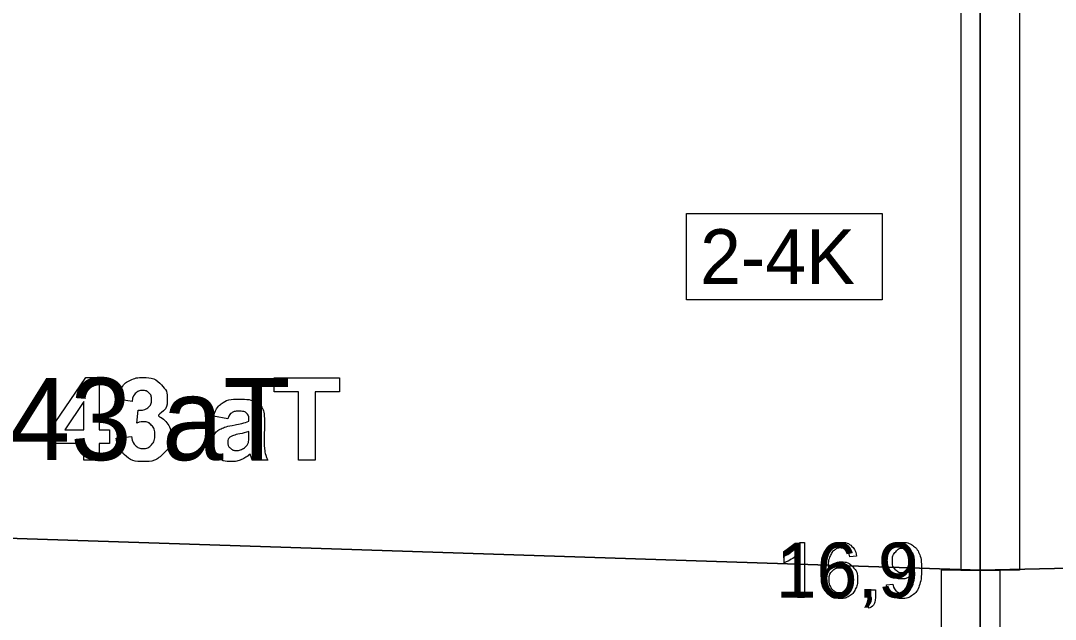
# Model space of a CAD drawing. Extents: x 544674 to 552202, y 6585829 to 6588119.
# Drawn here: x 551357.6 to 551463.3, y 6587630.3 to 6587691.5 of the extents above; entities that cross this region are included whole.
import ezdxf

# ---------------------------------------------------------------- set-up
doc = ezdxf.new("R2010")
doc.units = 0
for name, color, linetype in [('Default', 7, 'Continuous'), ('GEOLPUNKT', 7, 'Continuous'), ('Plokid', 7, 'Continuous'), ('Proovid', 7, 'Continuous'), ('Täide', 7, 'Continuous')]:
    doc.layers.add(name, color=color, linetype=linetype)

msp = doc.modelspace()

# ---------------------------------------------------------------- linework, layer by layer
at = {"layer": 'Default'}
msp.add_lwpolyline([(551032.87, 6587649.29), (551105.76, 6587646.86), (551455.6, 6587635.36), (551455.6, 6587635.36), (551669.27, 6587640.17), (551792.36, 6587642.86), (551882.59, 6587644.84)], dxfattribs=at)
at = {"layer": 'GEOLPUNKT'}
msp.add_line((551455.6, 6587804.36), (551455.6, 6587593.36), dxfattribs=at)
at = {"layer": 'Plokid'}
for points in [[(551364.09, 6587646.59), (551364.09, 6587648.28), (551360.65, 6587648.28), (551360.65, 6587649.68), (551364.3, 6587655.02), (551365.65, 6587655.02), (551365.65, 6587649.68), (551366.69, 6587649.68), (551366.69, 6587648.28), (551365.65, 6587648.28), (551365.65, 6587646.59), (551364.09, 6587646.59)], [(551386.01, 6587646.59), (551386.01, 6587653.56), (551383.52, 6587653.56), (551383.52, 6587654.99), (551390.19, 6587654.99), (551390.19, 6587653.56), (551387.71, 6587653.56), (551387.71, 6587646.59), (551386.01, 6587646.59)], [(551369.01, 6587652.57), (551367.52, 6587652.82)], [(551364.09, 6587649.68), (551364.09, 6587652.56), (551362.16, 6587649.68), (551364.09, 6587649.68)], [(551369.48, 6587650.38), (551369.65, 6587651.69)], [(551378.78, 6587650.82), (551377.32, 6587651.08)], [(551380.94, 6587650.56), (551380.94, 6587650.72)], [(551382.53, 6587650.46), (551382.5, 6587648.59)], [(551367.4, 6587648.82), (551368.96, 6587649.01)], [(551380.94, 6587649.19), (551380.94, 6587649.51)], [(551382.87, 6587646.59), (551381.27, 6587646.59)]]:
    msp.add_lwpolyline(points, dxfattribs=at)
for points in [[(551367.52, 6587652.82), (551367.68, 6587653.59), (551367.99, 6587654.04), (551368.3, 6587654.5), (551368.86, 6587654.76), (551369.42, 6587655.02), (551370.11, 6587655.02), (551371.3, 6587655.02), (551372.02, 6587654.26), (551372.61, 6587653.64), (551372.61, 6587652.87), (551372.61, 6587651.76), (551371.4, 6587651.1), (551372.12, 6587650.95), (551372.55, 6587650.41), (551372.98, 6587649.87), (551372.98, 6587649.11), (551372.98, 6587648), (551372.17, 6587647.22), (551371.36, 6587646.44), (551370.16, 6587646.44), (551369.02, 6587646.44), (551368.27, 6587647.1), (551367.52, 6587647.76), (551367.4, 6587648.82)], [(551369.65, 6587651.69), (551370.31, 6587651.67), (551370.65, 6587651.97), (551370.99, 6587652.27), (551370.99, 6587652.77), (551370.99, 6587653.19), (551370.74, 6587653.44), (551370.49, 6587653.69), (551370.07, 6587653.69), (551369.66, 6587653.69), (551369.36, 6587653.41), (551369.07, 6587653.12), (551369.01, 6587652.57)], [(551377.32, 6587651.08), (551377.57, 6587651.96), (551378.17, 6587652.38), (551378.78, 6587652.81), (551379.96, 6587652.81), (551381.04, 6587652.81), (551381.57, 6587652.55), (551382.1, 6587652.3), (551382.31, 6587651.91), (551382.53, 6587651.51), (551382.53, 6587650.46)], [(551380.94, 6587650.72), (551380.94, 6587651.18), (551380.71, 6587651.38), (551380.48, 6587651.58), (551379.85, 6587651.58), (551379.42, 6587651.58), (551379.17, 6587651.41), (551378.93, 6587651.24), (551378.78, 6587650.82)], [(551368.96, 6587649.01), (551369.03, 6587648.41), (551369.36, 6587648.1), (551369.68, 6587647.78), (551370.15, 6587647.78), (551370.64, 6587647.78), (551370.99, 6587648.16), (551371.33, 6587648.54), (551371.33, 6587649.18), (551371.33, 6587649.79), (551371, 6587650.14), (551370.68, 6587650.5), (551370.21, 6587650.5), (551369.9, 6587650.5), (551369.48, 6587650.38)], [(551381.27, 6587646.59), (551381.21, 6587646.75), (551381.12, 6587647.06), (551381.08, 6587647.21), (551381.06, 6587647.25), (551380.65, 6587646.85), (551380.18, 6587646.65), (551379.71, 6587646.45), (551379.18, 6587646.45), (551378.24, 6587646.45), (551377.7, 6587646.96), (551377.16, 6587647.47), (551377.16, 6587648.25), (551377.16, 6587648.77), (551377.4, 6587649.17), (551377.65, 6587649.58), (551378.1, 6587649.79), (551378.54, 6587650.01), (551379.38, 6587650.17), (551380.51, 6587650.38), (551380.94, 6587650.56)], [(551380.94, 6587649.51), (551380.63, 6587649.41), (551379.96, 6587649.26), (551379.29, 6587649.12), (551379.09, 6587648.98), (551378.77, 6587648.76), (551378.77, 6587648.42), (551378.77, 6587648.08), (551379.02, 6587647.83), (551379.28, 6587647.58), (551379.66, 6587647.58), (551380.1, 6587647.58), (551380.5, 6587647.87), (551380.79, 6587648.09), (551380.88, 6587648.4), (551380.94, 6587648.61), (551380.94, 6587649.19)], [(551382.5, 6587648.59), (551382.5, 6587647.78), (551382.58, 6587647.4), (551382.66, 6587647.02), (551382.87, 6587646.59)]]:
    msp.add_open_spline(points, degree=3, dxfattribs=at)
at = {"layer": 'Proovid'}
for points in [[(551455.6, 6587699.36), (551453.6, 6587699.36), (551453.6, 6587635.36), (551455.6, 6587635.36)], [(551455.6, 6587699.36), (551459.6, 6587699.36), (551459.6, 6587635.36), (551455.6, 6587635.36)], [(551425.6, 6587671.76), (551445.6, 6587671.76), (551445.6, 6587662.96), (551425.6, 6587662.96)], [(551455.6, 6587635.36), (551451.6, 6587635.36), (551451.6, 6587596.36), (551455.6, 6587596.36)], [(551455.6, 6587635.36), (551457.6, 6587635.36), (551457.6, 6587607.36), (551455.6, 6587607.36)]]:
    msp.add_lwpolyline(points, close=True, dxfattribs=at)
for points in [[(551437.2, 6587638.19), (551437.64, 6587638.19), (551437.64, 6587632.56)], [(551437.64, 6587632.56), (551436.95, 6587632.56), (551436.95, 6587636.94)], [(551435.58, 6587636.12), (551435.58, 6587636.78)], [(551442.97, 6587636.79), (551442.29, 6587636.73)], [(551446.03, 6587633.86), (551446.69, 6587633.92)], [(551444.12, 6587632.56), (551444.12, 6587633.35), (551444.9, 6587633.35), (551444.9, 6587632.56)], [(551444.27, 6587631.46), (551444.07, 6587631.75)], [(551444.51, 6587632.56), (551444.12, 6587632.56)]]:
    msp.add_lwpolyline(points, dxfattribs=at)
for points in [[(551435.58, 6587636.78), (551436.15, 6587637.05), (551436.58, 6587637.44), (551437.02, 6587637.82), (551437.2, 6587638.19)], [(551442.29, 6587636.73), (551442.2, 6587637.14), (551442.03, 6587637.33), (551441.75, 6587637.62), (551441.34, 6587637.62), (551441.01, 6587637.62), (551440.76, 6587637.44), (551440.44, 6587637.2), (551440.25, 6587636.75), (551440.06, 6587636.29), (551440.05, 6587635.45), (551440.3, 6587635.83), (551440.66, 6587636.01), (551441.02, 6587636.2), (551441.42, 6587636.2), (551442.1, 6587636.2), (551442.59, 6587635.69), (551443.07, 6587635.19), (551443.07, 6587634.38), (551443.07, 6587633.86), (551442.84, 6587633.4), (551442.62, 6587632.95), (551442.22, 6587632.71), (551441.82, 6587632.47), (551441.32, 6587632.47), (551440.46, 6587632.47), (551439.91, 6587633.1), (551439.37, 6587633.73), (551439.37, 6587635.19), (551439.37, 6587636.81), (551439.97, 6587637.54), (551440.5, 6587638.19), (551441.38, 6587638.19), (551442.04, 6587638.19), (551442.47, 6587637.82), (551442.89, 6587637.44), (551442.97, 6587636.79)], [(551446.69, 6587633.92), (551446.77, 6587633.46), (551447.01, 6587633.24), (551447.24, 6587633.03), (551447.61, 6587633.03), (551447.93, 6587633.03), (551448.17, 6587633.18), (551448.41, 6587633.32), (551448.56, 6587633.57), (551448.71, 6587633.81), (551448.82, 6587634.22), (551448.92, 6587634.64), (551448.92, 6587635.06), (551448.92, 6587635.11), (551448.91, 6587635.2), (551448.71, 6587634.87), (551448.35, 6587634.67), (551448, 6587634.46), (551447.58, 6587634.46), (551446.88, 6587634.46), (551446.4, 6587634.97), (551445.92, 6587635.47), (551445.92, 6587636.3), (551445.92, 6587637.15), (551446.42, 6587637.67), (551446.93, 6587638.19), (551447.68, 6587638.19), (551448.23, 6587638.19), (551448.68, 6587637.89), (551449.13, 6587637.6), (551449.37, 6587637.05), (551449.6, 6587636.51), (551449.6, 6587635.48), (551449.6, 6587634.41), (551449.37, 6587633.77), (551449.14, 6587633.14), (551448.68, 6587632.8), (551448.22, 6587632.47), (551447.6, 6587632.47), (551446.94, 6587632.47), (551446.53, 6587632.84), (551446.11, 6587633.2), (551446.03, 6587633.86)], [(551436.95, 6587636.94), (551436.7, 6587636.71), (551436.3, 6587636.47), (551435.9, 6587636.23), (551435.58, 6587636.12)], [(551448.84, 6587636.33), (551448.84, 6587636.92), (551448.52, 6587637.27), (551448.21, 6587637.62), (551447.77, 6587637.62), (551447.31, 6587637.62), (551446.97, 6587637.24), (551446.63, 6587636.87), (551446.63, 6587636.27), (551446.63, 6587635.74), (551446.95, 6587635.4), (551447.27, 6587635.07), (551447.75, 6587635.07), (551448.22, 6587635.07), (551448.53, 6587635.4), (551448.84, 6587635.74), (551448.84, 6587636.33)], [(551440.16, 6587634.38), (551440.16, 6587634.02), (551440.31, 6587633.7), (551440.46, 6587633.37), (551440.73, 6587633.2), (551441, 6587633.03), (551441.3, 6587633.03), (551441.74, 6587633.03), (551442.05, 6587633.39), (551442.36, 6587633.74), (551442.36, 6587634.34), (551442.36, 6587634.92), (551442.05, 6587635.26), (551441.75, 6587635.59), (551441.28, 6587635.59), (551440.81, 6587635.59), (551440.48, 6587635.26), (551440.16, 6587634.92), (551440.16, 6587634.38)], [(551444.07, 6587631.75), (551444.29, 6587631.85), (551444.4, 6587632.03), (551444.5, 6587632.22), (551444.51, 6587632.56)], [(551444.9, 6587632.56), (551444.9, 6587632.13), (551444.75, 6587631.87), (551444.6, 6587631.6), (551444.27, 6587631.46)]]:
    msp.add_open_spline(points, degree=3, dxfattribs=at)
at = {"layer": 'Täide'}
for p, q in [((551105.76, 6587646.86), (551455.6, 6587635.36)), ((551455.6, 6587635.36), (551669.27, 6587640.17))]:
    msp.add_line(p, q, dxfattribs=at)
msp.add_lwpolyline([(551882.59, 6587644.84), (551792.36, 6587642.86), (551669.27, 6587640.17), (551455.6, 6587635.36), (551105.76, 6587646.86), (551032.87, 6587649.29)], dxfattribs=at)

# ---------------------------------------------------------------- texts
at = {"layer": 'Plokid'}
msp.add_text('Plokk 43 aT', height=8.4, dxfattribs=at).set_placement((551325.87, 6587646.59))
at = {"layer": 'Proovid'}
for s, p in [('2-4K', (551427, 6587664.56)), ('16,9', (551434.73, 6587632.56))]:
    msp.add_text(s, height=5.6, dxfattribs=at).set_placement(p)

doc.saveas('drawing.dxf')
